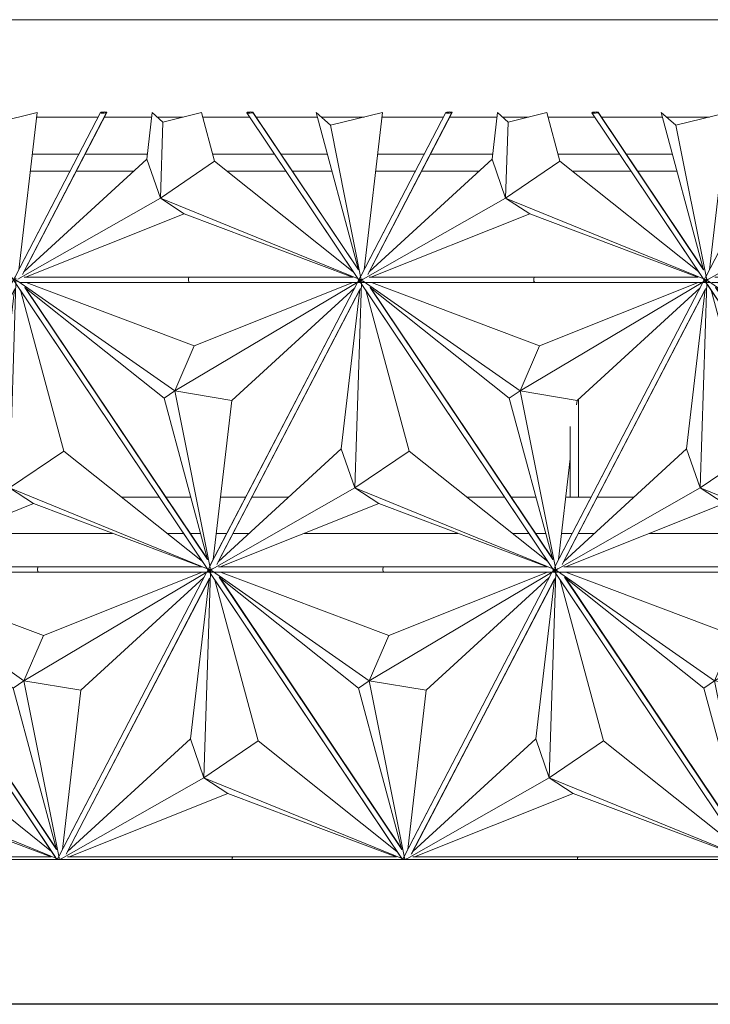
# Model space of a CAD drawing. Header units: inches. Extents: x 424 to 2043, y -237 to 445.
# Tile 280 of 656: x 680.93 to 688.57, y 151.58 to 162.45. Entities that reach past the tile are written whole.
import ezdxf

# ---------------------------------------------------------------- set-up
doc = ezdxf.new("R2010")
doc.units = ezdxf.units.IN
doc.header["$MEASUREMENT"] = 0
for name, color, linetype, lineweight in [('A-FLOR', 192, 'Continuous', 9), ('A-GENM', 13, 'Continuous', 9), ('A-GLAZ-CURT', 52, 'Continuous', 9), ('A-ROOF', 132, 'Continuous', 9), ('A-WALL', 113, 'Continuous', 9)]:
    doc.layers.add(name, color=color, linetype=linetype, lineweight=lineweight)

# ---------------------------------------------------------------- blocks, each defined once
blk = doc.blocks.new('Generic Models 1 - Generic Models 1-135348-West')
at = {"layer": 'A-GENM'}
blk.add_line((-64.375, 1.6), (-6.137, 1.6), dxfattribs=at)
blk = doc.blocks.new('Family2 - Family2-V143-West')
at = {"layer": 'A-GLAZ-CURT'}
for p, q in [((-49.278, 4.824), (-47.113, 1.6)), ((-47.318, 4.83), (-49.144, 4.83)), ((-47.32, 4.829), (-49.127, 4.829)), ((-45.513, 4.829), (-47.32, 4.829)), ((-45.509, 4.83), (-47.318, 4.83)), ((-49.212, 4.783), (-47.479, 3.573)), ((-49.212, 4.783), (-47.479, 3.573)), ((-49.176, 4.77), (-47.318, 4.77)), ((-47.597, 3.491), (-49.135, 4.716)), ((-47.117, 1.71), (-49.135, 4.716)), ((-47.114, 1.71), (-49.134, 4.718)), ((-47.263, 4.072), (-49.121, 4.77)), ((-45.439, 4.783), (-47.479, 3.573)), ((-45.439, 4.783), (-47.479, 3.573)), ((-47.318, 4.77), (-45.462, 4.77)), ((-47.263, 4.072), (-45.51, 4.77)), ((-45.46, 4.769), (-47.082, 1.654)), ((-47.013, 1.657), (-45.426, 4.704)), ((-46.998, 1.687), (-45.433, 4.691)), ((-46.848, 3.468), (-45.489, 4.712)), ((-47.479, 3.573), (-47.263, 4.072)), ((-47.479, 3.573), (-47.263, 4.072)), ((-47.597, 3.491), (-47.479, 3.573)), ((-47.479, 3.573), (-47.597, 3.491)), ((-47.117, 1.71), (-47.597, 3.491)), ((-47.479, 3.573), (-47.087, 1.619)), ((-46.848, 3.468), (-47.479, 3.573)), ((-47.479, 3.573), (-47.087, 1.619)), ((-47.479, 3.573), (-46.848, 3.468)), ((-47.053, 1.71), (-46.848, 3.468))]:
    blk.add_line(p, q, dxfattribs=at)
for start_param, end_param in [(0.222018, 3.141593), (6.243403, 6.505203)]:
    blk.add_ellipse((-47.318, 4.8), major_axis=(0, 0.03), ratio=0.333723, start_param=start_param, end_param=end_param, dxfattribs=at)
for points, knots in [([(-49.259, 4.808), (-49.258, 4.807), (-49.254, 4.805), (-49.248, 4.801), (-49.242, 4.797), (-49.235, 4.793), (-49.228, 4.79), (-49.221, 4.786), (-49.215, 4.783), (-49.211, 4.781), (-49.209, 4.78)], [0.3428238, 0.3428238, 0.3428238, 0.3428238, 0.375, 0.4166667, 0.4583333, 0.5, 0.5416667, 0.5833333, 0.625, 0.6571762, 0.6571762, 0.6571762, 0.6571762]), ([(-45.396, 4.808), (-45.397, 4.807), (-45.401, 4.805), (-45.407, 4.801), (-45.413, 4.797), (-45.42, 4.793), (-45.426, 4.79), (-45.432, 4.786), (-45.437, 4.783), (-45.44, 4.781), (-45.441, 4.78)], [0.3430836, 0.3430836, 0.3430836, 0.3430836, 0.375, 0.4166667, 0.4583333, 0.5, 0.5416667, 0.5833333, 0.625, 0.6569164, 0.6569164, 0.6569164, 0.6569164]), ([(-47.087, 1.618), (-47.087, 1.617), (-47.087, 1.615), (-47.087, 1.612), (-47.087, 1.607), (-47.087, 1.603), (-47.087, 1.6), (-47.087, 1.6)], [-0.6422027, -0.6422027, -0.6422027, -0.6422027, -0.625, -0.6041667, -0.5833333, -0.5416667, -0.537574, -0.537574, -0.537574, -0.537574])]:
    blk.add_open_spline(points, degree=3, knots=knots, dxfattribs=at)
blk = doc.blocks.new('Family2 - Family2-V142-West')
at = {"layer": 'A-GLAZ-CURT'}
for p, q in [((-53.093, 4.824), (-50.928, 1.6)), ((-51.133, 4.83), (-52.96, 4.83)), ((-51.135, 4.829), (-52.942, 4.829)), ((-49.328, 4.829), (-51.135, 4.829)), ((-49.325, 4.83), (-51.133, 4.83)), ((-53.027, 4.783), (-51.294, 3.573)), ((-53.027, 4.783), (-51.294, 3.573)), ((-52.991, 4.77), (-51.133, 4.77)), ((-51.412, 3.491), (-52.951, 4.716)), ((-50.932, 1.71), (-52.951, 4.716)), ((-50.93, 1.71), (-52.949, 4.718)), ((-51.078, 4.072), (-52.936, 4.77)), ((-49.255, 4.783), (-51.294, 3.573)), ((-49.255, 4.783), (-51.294, 3.573)), ((-51.133, 4.77), (-49.278, 4.77)), ((-51.078, 4.072), (-49.325, 4.77)), ((-49.275, 4.769), (-50.898, 1.654)), ((-50.829, 1.657), (-49.241, 4.704)), ((-50.813, 1.687), (-49.249, 4.691)), ((-50.663, 3.468), (-49.305, 4.712)), ((-51.294, 3.573), (-51.078, 4.072)), ((-51.294, 3.573), (-51.078, 4.072)), ((-51.412, 3.491), (-51.294, 3.573)), ((-51.294, 3.573), (-51.412, 3.491)), ((-50.932, 1.71), (-51.412, 3.491)), ((-51.294, 3.573), (-50.903, 1.619)), ((-50.663, 3.468), (-51.294, 3.573)), ((-51.294, 3.573), (-50.903, 1.619)), ((-51.294, 3.573), (-50.663, 3.468)), ((-50.868, 1.71), (-50.663, 3.468))]:
    blk.add_line(p, q, dxfattribs=at)
for start_param, end_param in [(0.222018, 3.141593), (6.243403, 6.505203)]:
    blk.add_ellipse((-51.133, 4.8), major_axis=(0, 0.03), ratio=0.333723, start_param=start_param, end_param=end_param, dxfattribs=at)
for points, knots in [([(-53.074, 4.808), (-53.073, 4.807), (-53.07, 4.805), (-53.064, 4.801), (-53.057, 4.797), (-53.05, 4.793), (-53.043, 4.79), (-53.036, 4.786), (-53.03, 4.783), (-53.026, 4.781), (-53.024, 4.78)], [0.3428238, 0.3428238, 0.3428238, 0.3428238, 0.375, 0.4166667, 0.4583333, 0.5, 0.5416667, 0.5833333, 0.625, 0.6571762, 0.6571762, 0.6571762, 0.6571762]), ([(-49.211, 4.808), (-49.213, 4.807), (-49.216, 4.805), (-49.222, 4.801), (-49.229, 4.797), (-49.235, 4.793), (-49.241, 4.79), (-49.247, 4.786), (-49.252, 4.783), (-49.256, 4.781), (-49.257, 4.78)], [0.3430836, 0.3430836, 0.3430836, 0.3430836, 0.375, 0.4166667, 0.4583333, 0.5, 0.5416667, 0.5833333, 0.625, 0.6569164, 0.6569164, 0.6569164, 0.6569164]), ([(-50.903, 1.618), (-50.903, 1.617), (-50.903, 1.615), (-50.903, 1.612), (-50.902, 1.607), (-50.902, 1.603), (-50.902, 1.6), (-50.902, 1.6)], [-0.6422027, -0.6422027, -0.6422027, -0.6422027, -0.625, -0.6041667, -0.5833333, -0.5416667, -0.537574, -0.537574, -0.537574, -0.537574])]:
    blk.add_open_spline(points, degree=3, knots=knots, dxfattribs=at)
blk = doc.blocks.new('Family2 - Family2-154967-West')
at = {"layer": 'A-GLAZ-CURT'}
for p, q in [((-56.871, 4.837), (-56.905, 4.772)), ((-56.862, 4.854), (-56.87, 4.839)), ((-56.906, 4.769), (-58.536, 1.639)), ((-58.459, 1.657), (-56.872, 4.704)), ((-58.444, 1.687), (-56.879, 4.691)), ((-56.879, 4.691), (-57.085, 2.932)), ((-56.936, 2.501), (-56.863, 4.77)), ((-56.936, 2.501), (-56.863, 4.77)), ((-56.856, 4.746), (-54.76, 1.624)), ((-56.814, 4.684), (-56.336, 2.909)), ((-54.748, 1.71), (-56.766, 4.716)), ((-54.745, 1.71), (-56.765, 4.718)), ((-57.085, 2.932), (-58.444, 1.687)), ((-57.085, 2.932), (-56.936, 2.501)), ((-56.936, 2.501), (-57.085, 2.932)), ((-56.336, 2.909), (-56.936, 2.501)), ((-56.936, 2.501), (-56.336, 2.909)), ((-56.336, 2.909), (-54.803, 1.689)), ((-58.511, 1.605), (-56.936, 2.501)), ((-58.511, 1.605), (-56.936, 2.501)), ((-54.738, 1.605), (-56.936, 2.501)), ((-56.936, 2.501), (-56.67, 2.328)), ((-54.738, 1.605), (-56.936, 2.501)), ((-56.936, 2.501), (-56.67, 2.328)), ((-56.67, 2.328), (-58.424, 1.629)), ((-56.67, 2.328), (-54.81, 1.629)), ((-58.537, 1.637), (-58.557, 1.6)), ((-56.615, 1.63), (-58.442, 1.63)), ((-56.617, 1.629), (-58.424, 1.629)), ((-54.81, 1.629), (-56.617, 1.629)), ((-54.807, 1.63), (-56.615, 1.63))]:
    blk.add_line(p, q, dxfattribs=at)
for start_param, end_param in [(0.222018, 1.571066), (6.243403, 6.505203)]:
    blk.add_ellipse((-56.615, 1.6), major_axis=(0, 0.03), ratio=0.333723, start_param=start_param, end_param=end_param, dxfattribs=at)
for points, knots in [([(-56.863, 4.77), (-56.863, 4.771), (-56.864, 4.773), (-56.864, 4.776), (-56.865, 4.78), (-56.865, 4.786), (-56.866, 4.793), (-56.866, 4.801), (-56.867, 4.807), (-56.867, 4.812), (-56.867, 4.815), (-56.867, 4.817), (-56.867, 4.818)], [-0.6415162, -0.6415162, -0.6415162, -0.6415162, -0.625, -0.6041667, -0.5833333, -0.5416667, -0.5, -0.4583333, -0.4166667, -0.3958333, -0.375, -0.3577973, -0.3577973, -0.3577973, -0.3577973]), ([(-58.522, 1.6), (-58.521, 1.6), (-58.518, 1.602), (-58.514, 1.605), (-58.51, 1.607), (-58.508, 1.608)], [0.5705846, 0.5705846, 0.5705846, 0.5705846, 0.58333333, 0.625, 0.65691645, 0.65691645, 0.65691645, 0.65691645]), ([(-54.728, 1.6), (-54.729, 1.6), (-54.732, 1.602), (-54.736, 1.605), (-54.74, 1.607), (-54.741, 1.608)], [0.5705846, 0.5705846, 0.5705846, 0.5705846, 0.58333333, 0.625, 0.65717622, 0.65717622, 0.65717622, 0.65717622])]:
    blk.add_open_spline(points, degree=3, knots=knots, dxfattribs=at)
blk = doc.blocks.new('Family2 - Family2-V152-West')
at = {"layer": 'A-GLAZ-CURT'}
for p, q in [((-45.425, 4.837), (-45.458, 4.772)), ((-45.416, 4.854), (-45.423, 4.84)), ((-45.46, 4.769), (-47.09, 1.639)), ((-47.013, 1.657), (-45.426, 4.704)), ((-46.998, 1.687), (-45.433, 4.691)), ((-45.433, 4.691), (-45.638, 2.932)), ((-45.489, 2.501), (-45.417, 4.77)), ((-45.489, 2.501), (-45.417, 4.77)), ((-45.41, 4.746), (-43.314, 1.624)), ((-45.368, 4.684), (-44.89, 2.909)), ((-43.301, 1.71), (-45.32, 4.716)), ((-43.299, 1.71), (-45.318, 4.718)), ((-45.638, 2.932), (-46.998, 1.687)), ((-45.638, 2.932), (-45.489, 2.501)), ((-45.489, 2.501), (-45.638, 2.932)), ((-44.89, 2.909), (-45.489, 2.501)), ((-45.489, 2.501), (-44.89, 2.909)), ((-44.89, 2.909), (-43.357, 1.689)), ((-47.065, 1.605), (-45.489, 2.501)), ((-47.065, 1.605), (-45.489, 2.501)), ((-43.292, 1.605), (-45.489, 2.501)), ((-45.489, 2.501), (-45.224, 2.328)), ((-43.292, 1.605), (-45.489, 2.501)), ((-45.489, 2.501), (-45.224, 2.328)), ((-45.224, 2.328), (-46.978, 1.629)), ((-45.224, 2.328), (-43.364, 1.629)), ((-47.091, 1.637), (-47.11, 1.6)), ((-45.169, 1.63), (-46.995, 1.63)), ((-45.171, 1.629), (-46.978, 1.629)), ((-43.364, 1.629), (-45.171, 1.629)), ((-43.361, 1.63), (-45.169, 1.63))]:
    blk.add_line(p, q, dxfattribs=at)
for start_param, end_param in [(0.222018, 1.571066), (6.243403, 6.505203)]:
    blk.add_ellipse((-45.169, 1.6), major_axis=(0, 0.03), ratio=0.333723, start_param=start_param, end_param=end_param, dxfattribs=at)
for points, knots in [([(-45.417, 4.77), (-45.417, 4.771), (-45.417, 4.773), (-45.418, 4.776), (-45.418, 4.78), (-45.419, 4.786), (-45.42, 4.793), (-45.42, 4.801), (-45.42, 4.807), (-45.42, 4.812), (-45.42, 4.815), (-45.42, 4.817), (-45.42, 4.818)], [-0.6415162, -0.6415162, -0.6415162, -0.6415162, -0.625, -0.6041667, -0.5833333, -0.5416667, -0.5, -0.4583333, -0.4166667, -0.3958333, -0.375, -0.3577973, -0.3577973, -0.3577973, -0.3577973]), ([(-47.075, 1.6), (-47.075, 1.6), (-47.072, 1.602), (-47.067, 1.605), (-47.064, 1.607), (-47.062, 1.608)], [0.5705846, 0.5705846, 0.5705846, 0.5705846, 0.58333333, 0.625, 0.65691645, 0.65691645, 0.65691645, 0.65691645]), ([(-43.282, 1.6), (-43.283, 1.6), (-43.286, 1.602), (-43.29, 1.605), (-43.293, 1.607), (-43.295, 1.608)], [0.5705846, 0.5705846, 0.5705846, 0.5705846, 0.58333333, 0.625, 0.65717622, 0.65717622, 0.65717622, 0.65717622])]:
    blk.add_open_spline(points, degree=3, knots=knots, dxfattribs=at)
blk = doc.blocks.new('Family2 - Family2-V140-West')
at = {"layer": 'A-GLAZ-CURT'}
for p, q in [((-62.873, 8.024), (-60.672, 4.746)), ((-62.807, 7.983), (-61.074, 6.773)), ((-62.807, 7.983), (-61.074, 6.773)), ((-62.771, 7.97), (-60.913, 7.97)), ((-60.913, 8.03), (-62.739, 8.03)), ((-60.915, 8.029), (-62.722, 8.029)), ((-60.858, 7.272), (-62.716, 7.97)), ((-59.034, 7.983), (-61.074, 6.773)), ((-59.034, 7.983), (-61.074, 6.773)), ((-59.108, 8.029), (-60.915, 8.029)), ((-59.104, 8.03), (-60.913, 8.03)), ((-60.913, 7.97), (-59.057, 7.97)), ((-60.858, 7.272), (-59.105, 7.97)), ((-59.054, 7.97), (-60.677, 4.854)), ((-61.192, 6.691), (-62.73, 7.916)), ((-60.712, 4.91), (-62.73, 7.916)), ((-60.71, 4.91), (-62.729, 7.918)), ((-60.608, 4.857), (-59.021, 7.904)), ((-60.593, 4.887), (-59.028, 7.891)), ((-60.443, 6.668), (-59.084, 7.912)), ((-61.074, 6.773), (-60.858, 7.272)), ((-61.074, 6.773), (-60.858, 7.272)), ((-61.192, 6.691), (-61.074, 6.773)), ((-61.074, 6.773), (-61.192, 6.691)), ((-61.074, 6.773), (-60.682, 4.819)), ((-60.443, 6.668), (-61.074, 6.773)), ((-61.074, 6.773), (-60.682, 4.819)), ((-61.074, 6.773), (-60.443, 6.668)), ((-60.712, 4.91), (-61.192, 6.691)), ((-60.648, 4.91), (-60.443, 6.668))]:
    blk.add_line(p, q, dxfattribs=at)
for start_param, end_param in [(0.222018, 3.141593), (6.243403, 6.505203)]:
    blk.add_ellipse((-60.913, 8), major_axis=(0, 0.03), ratio=0.333723, start_param=start_param, end_param=end_param, dxfattribs=at)
for points, knots in [([(-62.854, 8.008), (-62.853, 8.007), (-62.849, 8.005), (-62.844, 8.001), (-62.837, 7.997), (-62.83, 7.993), (-62.823, 7.99), (-62.816, 7.986), (-62.81, 7.983), (-62.806, 7.981), (-62.804, 7.98)], [0.3428238, 0.3428238, 0.3428238, 0.3428238, 0.375, 0.4166667, 0.4583333, 0.5, 0.5416667, 0.5833333, 0.625, 0.6571762, 0.6571762, 0.6571762, 0.6571762]), ([(-58.991, 8.008), (-58.992, 8.007), (-58.996, 8.005), (-59.002, 8.001), (-59.008, 7.997), (-59.015, 7.993), (-59.021, 7.99), (-59.027, 7.986), (-59.032, 7.983), (-59.035, 7.981), (-59.036, 7.98)], [0.3430836, 0.3430836, 0.3430836, 0.3430836, 0.375, 0.4166667, 0.4583333, 0.5, 0.5416667, 0.5833333, 0.625, 0.6569164, 0.6569164, 0.6569164, 0.6569164]), ([(-60.682, 4.818), (-60.682, 4.817), (-60.682, 4.815), (-60.682, 4.812), (-60.682, 4.807), (-60.682, 4.801), (-60.681, 4.793), (-60.681, 4.786), (-60.68, 4.78), (-60.679, 4.776), (-60.679, 4.773), (-60.679, 4.771), (-60.679, 4.77)], [-0.6422027, -0.6422027, -0.6422027, -0.6422027, -0.625, -0.6041667, -0.5833333, -0.5416667, -0.5, -0.4583333, -0.4166667, -0.3958333, -0.375, -0.3584838, -0.3584838, -0.3584838, -0.3584838])]:
    blk.add_open_spline(points, degree=3, knots=knots, dxfattribs=at)
blk = doc.blocks.new('Family2 - Family2-V176-West')
at = {"layer": 'A-GLAZ-CURT'}
for p, q in [((-43.796, 8.024), (-41.594, 4.746)), ((-43.73, 7.983), (-41.997, 6.773)), ((-43.73, 7.983), (-41.997, 6.773)), ((-43.694, 7.97), (-41.836, 7.97)), ((-41.836, 8.03), (-43.662, 8.03)), ((-41.838, 8.029), (-43.645, 8.029)), ((-41.781, 7.272), (-43.639, 7.97)), ((-39.957, 7.983), (-41.997, 6.773)), ((-39.957, 7.983), (-41.997, 6.773)), ((-40.031, 8.029), (-41.838, 8.029)), ((-40.027, 8.03), (-41.836, 8.03)), ((-41.836, 7.97), (-39.98, 7.97)), ((-41.781, 7.272), (-40.028, 7.97)), ((-39.977, 7.97), (-41.6, 4.854)), ((-42.115, 6.691), (-43.653, 7.916)), ((-41.635, 4.91), (-43.653, 7.916)), ((-41.632, 4.91), (-43.652, 7.918)), ((-41.531, 4.857), (-39.944, 7.904)), ((-41.516, 4.887), (-39.951, 7.891)), ((-41.366, 6.668), (-40.007, 7.912)), ((-41.997, 6.773), (-41.781, 7.272)), ((-41.997, 6.773), (-41.781, 7.272)), ((-42.115, 6.691), (-41.997, 6.773)), ((-41.997, 6.773), (-42.115, 6.691)), ((-41.997, 6.773), (-41.605, 4.819)), ((-41.366, 6.668), (-41.997, 6.773)), ((-41.997, 6.773), (-41.605, 4.819)), ((-41.997, 6.773), (-41.366, 6.668)), ((-41.635, 4.91), (-42.115, 6.691)), ((-41.372, 6.619), (-41.366, 6.668)), ((-41.571, 4.91), (-41.441, 6.024))]:
    blk.add_line(p, q, dxfattribs=at)
for start_param, end_param in [(0.222018, 3.141593), (6.243403, 6.505203)]:
    blk.add_ellipse((-41.836, 8), major_axis=(0, 0.03), ratio=0.333723, start_param=start_param, end_param=end_param, dxfattribs=at)
for points, knots in [([(-43.777, 8.008), (-43.775, 8.007), (-43.772, 8.005), (-43.766, 8.001), (-43.76, 7.997), (-43.753, 7.993), (-43.746, 7.99), (-43.739, 7.986), (-43.733, 7.983), (-43.729, 7.981), (-43.728, 7.981)], [0.3428238, 0.3428238, 0.3428238, 0.3428238, 0.375, 0.4166667, 0.4583333, 0.5, 0.5416667, 0.5833333, 0.625, 0.6521924, 0.6521924, 0.6521924, 0.6521924]), ([(-39.913, 8.008), (-39.915, 8.007), (-39.919, 8.005), (-39.925, 8.001), (-39.931, 7.997), (-39.938, 7.993), (-39.944, 7.99), (-39.95, 7.986), (-39.955, 7.983), (-39.958, 7.981), (-39.959, 7.98)], [0.3430836, 0.3430836, 0.3430836, 0.3430836, 0.375, 0.4166667, 0.4583333, 0.5, 0.5416667, 0.5833333, 0.625, 0.6569164, 0.6569164, 0.6569164, 0.6569164]), ([(-41.605, 4.818), (-41.605, 4.817), (-41.605, 4.815), (-41.605, 4.812), (-41.605, 4.807), (-41.605, 4.801), (-41.604, 4.793), (-41.604, 4.786), (-41.603, 4.78), (-41.602, 4.776), (-41.602, 4.773), (-41.602, 4.771), (-41.601, 4.77)], [-0.6422027, -0.6422027, -0.6422027, -0.6422027, -0.625, -0.6041667, -0.5833333, -0.5416667, -0.5, -0.4583333, -0.4166667, -0.3958333, -0.375, -0.3584838, -0.3584838, -0.3584838, -0.3584838])]:
    blk.add_open_spline(points, degree=3, knots=knots, dxfattribs=at)
blk = doc.blocks.new('Family2 - Family2-V182-West')
at = {"layer": 'A-GLAZ-CURT'}
for p, q in [((-47.565, 8.054), (-47.572, 8.04)), ((-47.608, 7.97), (-49.239, 4.839)), ((-47.638, 5.701), (-47.566, 7.969)), ((-47.638, 5.701), (-47.566, 7.969)), ((-47.573, 8.037), (-47.607, 7.972)), ((-47.559, 7.946), (-45.462, 4.824)), ((-49.162, 4.857), (-47.575, 7.904)), ((-49.147, 4.887), (-47.582, 7.891)), ((-47.582, 7.891), (-47.787, 6.132)), ((-47.517, 7.884), (-47.038, 6.109)), ((-45.45, 4.91), (-47.469, 7.916)), ((-45.448, 4.91), (-47.467, 7.918)), ((-47.787, 6.132), (-49.147, 4.887)), ((-47.787, 6.132), (-47.638, 5.701)), ((-47.638, 5.701), (-47.787, 6.132)), ((-47.038, 6.109), (-47.638, 5.701)), ((-47.638, 5.701), (-47.038, 6.109)), ((-47.038, 6.109), (-45.505, 4.889)), ((-49.213, 4.805), (-47.638, 5.701)), ((-49.213, 4.805), (-47.638, 5.701)), ((-45.441, 4.805), (-47.638, 5.701)), ((-47.638, 5.701), (-47.372, 5.528)), ((-45.441, 4.805), (-47.638, 5.701)), ((-47.638, 5.701), (-47.372, 5.528)), ((-47.372, 5.528), (-49.127, 4.829)), ((-47.372, 5.528), (-45.513, 4.829)), ((-49.24, 4.837), (-49.274, 4.772)), ((-47.318, 4.83), (-49.144, 4.83)), ((-47.32, 4.829), (-49.127, 4.829)), ((-45.513, 4.829), (-47.32, 4.829)), ((-45.509, 4.83), (-47.318, 4.83)), ((-49.275, 4.77), (-49.193, 4.77)), ((-49.19, 4.77), (-47.318, 4.77)), ((-47.318, 4.77), (-45.462, 4.77)), ((-45.46, 4.77), (-45.378, 4.77)), ((-45.375, 4.77), (-45.36, 4.77))]:
    blk.add_line(p, q, dxfattribs=at)
for start_param, end_param in [(0.222018, 3.141593), (6.243403, 6.505203)]:
    blk.add_ellipse((-47.318, 4.8), major_axis=(0, 0.03), ratio=0.333723, start_param=start_param, end_param=end_param, dxfattribs=at)
for points, knots in [([(-47.566, 7.97), (-47.566, 7.971), (-47.566, 7.973), (-47.567, 7.976), (-47.567, 7.98), (-47.568, 7.986), (-47.568, 7.993), (-47.569, 8.001), (-47.569, 8.007), (-47.569, 8.012), (-47.569, 8.015), (-47.569, 8.017), (-47.569, 8.018)], [-0.6415162, -0.6415162, -0.6415162, -0.6415162, -0.625, -0.6041667, -0.5833333, -0.5416667, -0.5, -0.4583333, -0.4166667, -0.3958333, -0.375, -0.3577973, -0.3577973, -0.3577973, -0.3577973]), ([(-49.257, 4.78), (-49.256, 4.781), (-49.252, 4.783), (-49.247, 4.786), (-49.241, 4.79), (-49.235, 4.793), (-49.229, 4.797), (-49.222, 4.801), (-49.216, 4.805), (-49.213, 4.807), (-49.211, 4.808)], [0.3430836, 0.3430836, 0.3430836, 0.3430836, 0.375, 0.4166667, 0.4583333, 0.5, 0.5416667, 0.5833333, 0.625, 0.6569164, 0.6569164, 0.6569164, 0.6569164]), ([(-45.393, 4.78), (-45.395, 4.781), (-45.399, 4.783), (-45.406, 4.786), (-45.413, 4.79), (-45.42, 4.793), (-45.426, 4.797), (-45.433, 4.801), (-45.439, 4.805), (-45.442, 4.807), (-45.444, 4.808)], [0.3428238, 0.3428238, 0.3428238, 0.3428238, 0.375, 0.4166667, 0.4583333, 0.5, 0.5416667, 0.5833333, 0.625, 0.6571762, 0.6571762, 0.6571762, 0.6571762])]:
    blk.add_open_spline(points, degree=3, knots=knots, dxfattribs=at)
blk = doc.blocks.new('Family2 - Family2-V183-West')
at = {"layer": 'A-GLAZ-CURT'}
for p, q in [((-43.749, 8.054), (-43.757, 8.039)), ((-43.793, 7.97), (-45.423, 4.84)), ((-43.823, 5.701), (-43.75, 7.969)), ((-43.823, 5.701), (-43.75, 7.969)), ((-43.758, 8.037), (-43.792, 7.972)), ((-43.743, 7.946), (-41.647, 4.824)), ((-45.347, 4.857), (-43.759, 7.904)), ((-45.331, 4.887), (-43.767, 7.891)), ((-43.767, 7.891), (-43.972, 6.132)), ((-43.701, 7.884), (-43.223, 6.109)), ((-41.635, 4.91), (-43.653, 7.916)), ((-41.632, 4.91), (-43.652, 7.918)), ((-43.972, 6.132), (-45.331, 4.887)), ((-43.972, 6.132), (-43.823, 5.701)), ((-43.823, 5.701), (-43.972, 6.132)), ((-43.223, 6.109), (-43.823, 5.701)), ((-43.823, 5.701), (-43.223, 6.109)), ((-43.223, 6.109), (-41.69, 4.889)), ((-45.397, 4.805), (-43.823, 5.701)), ((-45.397, 4.805), (-43.823, 5.701)), ((-41.625, 4.805), (-43.823, 5.701)), ((-43.823, 5.701), (-43.557, 5.528)), ((-41.625, 4.805), (-43.823, 5.701)), ((-43.823, 5.701), (-43.557, 5.528)), ((-43.557, 5.528), (-45.311, 4.829)), ((-43.557, 5.528), (-41.697, 4.829)), ((-45.425, 4.837), (-45.458, 4.772)), ((-43.502, 4.83), (-45.329, 4.83)), ((-43.504, 4.829), (-45.311, 4.829)), ((-41.697, 4.829), (-43.504, 4.829)), ((-41.694, 4.83), (-43.502, 4.83)), ((-45.459, 4.77), (-45.378, 4.77)), ((-45.375, 4.77), (-43.502, 4.77)), ((-43.502, 4.77), (-41.647, 4.77)), ((-41.644, 4.77), (-41.562, 4.77)), ((-41.56, 4.77), (-41.545, 4.77))]:
    blk.add_line(p, q, dxfattribs=at)
for start_param, end_param in [(0.222018, 3.141593), (6.243403, 6.505203)]:
    blk.add_ellipse((-43.502, 4.8), major_axis=(0, 0.03), ratio=0.333723, start_param=start_param, end_param=end_param, dxfattribs=at)
for points, knots in [([(-43.75, 7.97), (-43.75, 7.971), (-43.751, 7.973), (-43.751, 7.976), (-43.752, 7.98), (-43.752, 7.986), (-43.753, 7.993), (-43.753, 8.001), (-43.754, 8.007), (-43.754, 8.012), (-43.754, 8.015), (-43.754, 8.017), (-43.754, 8.018)], [-0.6415162, -0.6415162, -0.6415162, -0.6415162, -0.625, -0.6041667, -0.5833333, -0.5416667, -0.5, -0.4583333, -0.4166667, -0.3958333, -0.375, -0.3577973, -0.3577973, -0.3577973, -0.3577973]), ([(-45.441, 4.78), (-45.44, 4.781), (-45.437, 4.783), (-45.432, 4.786), (-45.426, 4.79), (-45.42, 4.793), (-45.413, 4.797), (-45.407, 4.801), (-45.401, 4.805), (-45.397, 4.807), (-45.396, 4.808)], [0.3430836, 0.3430836, 0.3430836, 0.3430836, 0.375, 0.4166667, 0.4583333, 0.5, 0.5416667, 0.5833333, 0.625, 0.6569164, 0.6569164, 0.6569164, 0.6569164]), ([(-41.578, 4.78), (-41.58, 4.781), (-41.584, 4.783), (-41.59, 4.786), (-41.597, 4.79), (-41.604, 4.793), (-41.611, 4.797), (-41.618, 4.801), (-41.623, 4.805), (-41.627, 4.807), (-41.628, 4.808)], [0.3428238, 0.3428238, 0.3428238, 0.3428238, 0.375, 0.4166667, 0.4583333, 0.5, 0.5416667, 0.5833333, 0.625, 0.6571762, 0.6571762, 0.6571762, 0.6571762])]:
    blk.add_open_spline(points, degree=3, knots=knots, dxfattribs=at)
blk = doc.blocks.new('Family2 - Family2-V163-West')
at = {"layer": 'A-GLAZ-CURT'}
for p, q in [((-17.041, 8.054), (-17.049, 8.039)), ((-17.085, 7.97), (-18.715, 4.839)), ((-17.115, 5.701), (-17.042, 7.969)), ((-17.115, 5.701), (-17.042, 7.969)), ((-17.05, 8.037), (-17.084, 7.972)), ((-17.035, 7.946), (-14.939, 4.824)), ((-18.639, 4.857), (-17.051, 7.904)), ((-18.623, 4.887), (-17.059, 7.891)), ((-17.059, 7.891), (-17.264, 6.132)), ((-16.993, 7.884), (-16.515, 6.109)), ((-14.927, 4.91), (-16.945, 7.916)), ((-14.924, 4.91), (-16.944, 7.918)), ((-17.264, 6.132), (-18.623, 4.887)), ((-17.264, 6.132), (-17.115, 5.701)), ((-17.115, 5.701), (-17.264, 6.132)), ((-16.515, 6.109), (-17.115, 5.701)), ((-17.115, 5.701), (-16.515, 6.109)), ((-16.515, 6.109), (-14.982, 4.889)), ((-18.689, 4.805), (-17.115, 5.701)), ((-18.689, 4.805), (-17.115, 5.701)), ((-14.918, 4.805), (-17.115, 5.701)), ((-17.115, 5.701), (-16.849, 5.528)), ((-14.918, 4.805), (-17.115, 5.701)), ((-17.115, 5.701), (-16.849, 5.528)), ((-16.849, 5.528), (-18.603, 4.829)), ((-16.849, 5.528), (-14.989, 4.829)), ((-18.716, 4.837), (-18.75, 4.772)), ((-16.794, 4.83), (-18.621, 4.83)), ((-16.796, 4.829), (-18.603, 4.829)), ((-14.989, 4.829), (-16.796, 4.829)), ((-14.986, 4.83), (-16.794, 4.83)), ((-18.751, 4.77), (-18.67, 4.77)), ((-18.667, 4.77), (-16.794, 4.77)), ((-16.794, 4.77), (-14.939, 4.77)), ((-14.937, 4.77), (-14.854, 4.77)), ((-14.852, 4.77), (-14.837, 4.77))]:
    blk.add_line(p, q, dxfattribs=at)
for start_param, end_param in [(0.222018, 3.141593), (6.243403, 6.505203)]:
    blk.add_ellipse((-16.794, 4.8), major_axis=(0, 0.03), ratio=0.333723, start_param=start_param, end_param=end_param, dxfattribs=at)
for points, knots in [([(-17.042, 7.97), (-17.042, 7.971), (-17.043, 7.973), (-17.043, 7.976), (-17.044, 7.98), (-17.044, 7.986), (-17.045, 7.993), (-17.046, 8.001), (-17.046, 8.007), (-17.046, 8.012), (-17.046, 8.015), (-17.046, 8.017), (-17.046, 8.018)], [-0.6415162, -0.6415162, -0.6415162, -0.6415162, -0.625, -0.6041667, -0.5833333, -0.5416667, -0.5, -0.4583333, -0.4166667, -0.3958333, -0.375, -0.3577973, -0.3577973, -0.3577973, -0.3577973]), ([(-18.733, 4.78), (-18.732, 4.781), (-18.729, 4.783), (-18.724, 4.786), (-18.718, 4.79), (-18.712, 4.793), (-18.705, 4.797), (-18.699, 4.801), (-18.693, 4.805), (-18.689, 4.807), (-18.688, 4.808)], [0.3430836, 0.3430836, 0.3430836, 0.3430836, 0.375, 0.4166667, 0.4583333, 0.5, 0.5416667, 0.5833333, 0.625, 0.6569164, 0.6569164, 0.6569164, 0.6569164]), ([(-14.87, 4.78), (-14.872, 4.781), (-14.876, 4.783), (-14.882, 4.786), (-14.889, 4.79), (-14.896, 4.793), (-14.903, 4.797), (-14.91, 4.801), (-14.915, 4.805), (-14.919, 4.807), (-14.92, 4.808)], [0.3428238, 0.3428238, 0.3428238, 0.3428238, 0.375, 0.4166667, 0.4583333, 0.5, 0.5416667, 0.5833333, 0.625, 0.6571762, 0.6571762, 0.6571762, 0.6571762])]:
    blk.add_open_spline(points, degree=3, knots=knots, dxfattribs=at)

msp = doc.modelspace()

# ---------------------------------------------------------------- linework, layer by layer
msp.add_line((767.691, 151.577), (653.037, 151.577))
at = {"layer": 'A-FLOR'}
for p, q in [((681.493, 160.777), (681.052, 160.777)), ((682.195, 160.777), (681.56, 160.777)), ((683.875, 160.777), (683.226, 160.777)), ((684.382, 160.777), (683.944, 160.777)), ((685.308, 160.777), (684.868, 160.777)), ((686.011, 160.777), (685.375, 160.777)), ((687.69, 160.777), (687.041, 160.777)), ((688.198, 160.777), (687.76, 160.777)), ((682.062, 157.177), (682.477, 157.177)), ((682.549, 157.177), (682.824, 157.177)), ((683.154, 157.177), (683.433, 157.177)), ((683.501, 157.177), (683.907, 157.177)), ((685.877, 157.177), (686.293, 157.177)), ((686.364, 157.177), (686.639, 157.177)), ((686.97, 157.177), (687.019, 157.177)), ((687.238, 157.177), (687.249, 157.177)), ((687.316, 157.177), (687.723, 157.177)), ((681.961, 156.777), (680.264, 156.777)), ((682.746, 156.777), (682.564, 156.777)), ((682.931, 156.777), (682.816, 156.777)), ((683.225, 156.777), (683.108, 156.777)), ((683.471, 156.777), (683.292, 156.777)), ((685.776, 156.777), (684.079, 156.777)), ((686.561, 156.777), (686.379, 156.777)), ((686.747, 156.777), (686.631, 156.777)), ((687.04, 156.777), (686.923, 156.777)), ((687.286, 156.777), (687.107, 156.777)), ((689.591, 156.777), (687.894, 156.777))]:
    msp.add_line(p, q, dxfattribs=at)
at = {"layer": 'A-GLAZ-CURT'}
for p, q in [((681.127, 161.423), (680.553, 161.282)), ((681.828, 161.422), (680.888, 159.617)), ((681.828, 161.422), (680.895, 159.631)), ((680.925, 159.687), (681.127, 161.423)), ((680.965, 159.634), (681.897, 161.424)), ((680.965, 159.634), (681.897, 161.424)), ((680.98, 159.664), (681.896, 161.423)), ((680.98, 159.664), (681.896, 161.423)), ((682.399, 161.423), (682.34, 160.909)), ((682.515, 161.318), (682.399, 161.423)), ((682.515, 161.318), (682.944, 161.423)), ((682.944, 161.423), (683.088, 160.886)), ((683.443, 161.42), (684.717, 159.523)), ((683.443, 161.42), (684.664, 159.601)), ((684.677, 159.687), (683.511, 161.423)), ((684.677, 159.687), (683.511, 161.423)), ((684.679, 159.687), (683.512, 161.426)), ((684.679, 159.687), (683.512, 161.426)), ((684.677, 159.687), (684.209, 161.423)), ((684.209, 161.423), (684.368, 161.282)), ((684.943, 161.423), (684.368, 161.282)), ((685.644, 161.422), (684.704, 159.617)), ((685.644, 161.422), (684.711, 159.631)), ((684.74, 159.687), (684.943, 161.423)), ((684.78, 159.634), (685.713, 161.424)), ((684.78, 159.634), (685.713, 161.424)), ((684.795, 159.664), (685.711, 161.423)), ((684.795, 159.664), (685.711, 161.423)), ((686.215, 161.423), (686.155, 160.909)), ((686.331, 161.318), (686.215, 161.423)), ((686.331, 161.318), (686.759, 161.423)), ((686.759, 161.423), (686.904, 160.886)), ((687.258, 161.42), (688.532, 159.523)), ((687.258, 161.42), (688.48, 159.601)), ((688.492, 159.687), (687.326, 161.423)), ((688.492, 159.687), (687.326, 161.423)), ((688.494, 159.687), (687.327, 161.426)), ((688.494, 159.687), (687.327, 161.426)), ((688.492, 159.687), (688.024, 161.423)), ((688.024, 161.423), (688.184, 161.282)), ((688.758, 161.423), (688.184, 161.282)), ((689.459, 161.422), (688.519, 159.617)), ((689.459, 161.422), (688.526, 159.631)), ((688.556, 159.687), (688.758, 161.423)), ((682.489, 160.478), (682.515, 161.318)), ((682.489, 160.478), (682.515, 161.318)), ((684.368, 161.282), (684.706, 159.596)), ((684.368, 161.282), (684.706, 159.596)), ((686.304, 160.478), (686.331, 161.318)), ((686.304, 160.478), (686.331, 161.318)), ((688.184, 161.282), (688.522, 159.596)), ((688.184, 161.282), (688.522, 159.596)), ((682.34, 160.909), (680.98, 159.664)), ((682.489, 160.478), (682.34, 160.909)), ((682.34, 160.909), (682.489, 160.478)), ((686.155, 160.909), (684.795, 159.664)), ((686.304, 160.478), (686.155, 160.909)), ((686.155, 160.909), (686.304, 160.478)), ((682.489, 160.478), (683.088, 160.886)), ((683.088, 160.886), (682.489, 160.478)), ((683.088, 160.886), (684.621, 159.666)), ((686.304, 160.478), (686.904, 160.886)), ((686.904, 160.886), (686.304, 160.478)), ((686.904, 160.886), (688.437, 159.666)), ((680.914, 159.582), (682.489, 160.478)), ((680.914, 159.582), (682.489, 160.478)), ((682.489, 160.478), (682.754, 160.305)), ((682.489, 160.478), (682.754, 160.305)), ((684.686, 159.582), (682.489, 160.478)), ((684.686, 159.582), (682.489, 160.478)), ((684.729, 159.582), (686.304, 160.478)), ((684.729, 159.582), (686.304, 160.478)), ((686.304, 160.478), (686.57, 160.305)), ((686.304, 160.478), (686.57, 160.305)), ((688.501, 159.582), (686.304, 160.478)), ((688.501, 159.582), (686.304, 160.478)), ((688.545, 159.582), (690.119, 160.478)), ((688.545, 159.582), (690.119, 160.478)), ((682.754, 160.305), (681, 159.606)), ((682.754, 160.305), (684.614, 159.606)), ((686.57, 160.305), (684.815, 159.606)), ((686.57, 160.305), (688.429, 159.606)), ((682.809, 159.607), (680.983, 159.607)), ((682.807, 159.606), (681, 159.606)), ((684.614, 159.606), (682.807, 159.606)), ((684.617, 159.607), (682.809, 159.607)), ((684.702, 159.614), (684.668, 159.549)), ((686.625, 159.607), (684.798, 159.607)), ((686.622, 159.606), (684.815, 159.606)), ((688.429, 159.606), (686.622, 159.606)), ((688.433, 159.607), (686.625, 159.607)), ((688.518, 159.614), (688.484, 159.549)), ((680.936, 159.547), (680.951, 159.547)), ((680.936, 159.547), (682.809, 159.547)), ((682.809, 159.547), (684.664, 159.547)), ((684.667, 159.547), (684.749, 159.547)), ((684.667, 159.547), (684.749, 159.547)), ((684.752, 159.547), (684.766, 159.547)), ((684.752, 159.547), (686.625, 159.547)), ((686.625, 159.547), (688.48, 159.547)), ((688.482, 159.547), (688.564, 159.547)), ((688.483, 159.547), (688.564, 159.547))]:
    msp.add_line(p, q, dxfattribs=at)
at = {"layer": 'A-GLAZ-CURT', "flags": 128}
for points in [[(681.896, 161.423), (681.893, 161.421), (681.889, 161.42), (681.883, 161.419), (681.876, 161.418), (681.868, 161.417), (681.861, 161.416), (681.853, 161.416), (681.846, 161.416), (681.84, 161.417), (681.834, 161.418), (681.831, 161.419), (681.829, 161.42), (681.828, 161.421), (681.83, 161.423)], [(681.896, 161.423), (681.893, 161.421), (681.889, 161.42), (681.883, 161.419), (681.876, 161.418), (681.868, 161.417), (681.861, 161.416), (681.853, 161.416), (681.846, 161.416), (681.84, 161.417), (681.834, 161.418), (681.831, 161.419), (681.829, 161.42), (681.828, 161.421), (681.83, 161.423)], [(681.83, 161.423), (681.833, 161.424), (681.837, 161.426), (681.843, 161.427), (681.85, 161.428), (681.857, 161.429), (681.865, 161.429), (681.873, 161.43), (681.88, 161.429), (681.886, 161.429), (681.891, 161.428), (681.895, 161.427), (681.897, 161.426), (681.897, 161.424), (681.896, 161.423)], [(681.83, 161.423), (681.833, 161.424), (681.837, 161.426), (681.843, 161.427), (681.85, 161.428), (681.857, 161.429), (681.865, 161.429), (681.873, 161.43), (681.88, 161.429), (681.886, 161.429), (681.891, 161.428), (681.895, 161.427), (681.897, 161.426), (681.897, 161.424), (681.896, 161.423)], [(683.511, 161.423), (683.508, 161.421), (683.503, 161.42), (683.497, 161.419), (683.49, 161.418), (683.483, 161.417), (683.475, 161.416), (683.468, 161.416), (683.46, 161.416), (683.454, 161.417), (683.449, 161.418), (683.445, 161.419), (683.443, 161.42), (683.443, 161.421), (683.444, 161.423)], [(683.511, 161.423), (683.508, 161.421), (683.503, 161.42), (683.497, 161.419), (683.49, 161.418), (683.483, 161.417), (683.475, 161.416), (683.468, 161.416), (683.46, 161.416), (683.454, 161.417), (683.449, 161.418), (683.445, 161.419), (683.443, 161.42), (683.443, 161.421), (683.444, 161.423)], [(683.444, 161.423), (683.447, 161.424), (683.452, 161.426), (683.457, 161.427), (683.464, 161.428), (683.472, 161.429), (683.479, 161.429), (683.487, 161.43), (683.494, 161.429), (683.501, 161.429), (683.506, 161.428), (683.509, 161.427), (683.512, 161.426), (683.512, 161.424), (683.511, 161.423)], [(683.444, 161.423), (683.447, 161.424), (683.452, 161.426), (683.457, 161.427), (683.464, 161.428), (683.472, 161.429), (683.479, 161.429), (683.487, 161.43), (683.494, 161.429), (683.501, 161.429), (683.506, 161.428), (683.509, 161.427), (683.512, 161.426), (683.512, 161.424), (683.511, 161.423)], [(685.711, 161.423), (685.708, 161.421), (685.704, 161.42), (685.698, 161.419), (685.691, 161.418), (685.684, 161.417), (685.676, 161.416), (685.668, 161.416), (685.661, 161.416), (685.655, 161.417), (685.65, 161.418), (685.646, 161.419), (685.644, 161.42), (685.644, 161.421), (685.645, 161.423)], [(685.711, 161.423), (685.708, 161.421), (685.704, 161.42), (685.698, 161.419), (685.691, 161.418), (685.684, 161.417), (685.676, 161.416), (685.668, 161.416), (685.661, 161.416), (685.655, 161.417), (685.65, 161.418), (685.646, 161.419), (685.644, 161.42), (685.644, 161.421), (685.645, 161.423)], [(685.645, 161.423), (685.648, 161.424), (685.653, 161.426), (685.658, 161.427), (685.665, 161.428), (685.673, 161.429), (685.68, 161.429), (685.688, 161.43), (685.695, 161.429), (685.701, 161.429), (685.707, 161.428), (685.71, 161.427), (685.712, 161.426), (685.713, 161.424), (685.711, 161.423)], [(685.645, 161.423), (685.648, 161.424), (685.653, 161.426), (685.658, 161.427), (685.665, 161.428), (685.673, 161.429), (685.68, 161.429), (685.688, 161.43), (685.695, 161.429), (685.701, 161.429), (685.707, 161.428), (685.71, 161.427), (685.712, 161.426), (685.713, 161.424), (685.711, 161.423)], [(687.326, 161.423), (687.323, 161.421), (687.318, 161.42), (687.313, 161.419), (687.306, 161.418), (687.298, 161.417), (687.291, 161.416), (687.283, 161.416), (687.276, 161.416), (687.27, 161.417), (687.264, 161.418), (687.261, 161.419), (687.259, 161.42), (687.258, 161.421), (687.26, 161.423)], [(687.326, 161.423), (687.323, 161.421), (687.318, 161.42), (687.313, 161.419), (687.306, 161.418), (687.298, 161.417), (687.291, 161.416), (687.283, 161.416), (687.276, 161.416), (687.27, 161.417), (687.264, 161.418), (687.261, 161.419), (687.259, 161.42), (687.258, 161.421), (687.26, 161.423)], [(687.26, 161.423), (687.263, 161.424), (687.267, 161.426), (687.273, 161.427), (687.28, 161.428), (687.287, 161.429), (687.295, 161.429), (687.303, 161.43), (687.31, 161.429), (687.316, 161.429), (687.321, 161.428), (687.325, 161.427), (687.327, 161.426), (687.327, 161.424), (687.326, 161.423)], [(687.26, 161.423), (687.263, 161.424), (687.267, 161.426), (687.273, 161.427), (687.28, 161.428), (687.287, 161.429), (687.295, 161.429), (687.303, 161.43), (687.31, 161.429), (687.316, 161.429), (687.321, 161.428), (687.325, 161.427), (687.327, 161.426), (687.327, 161.424), (687.326, 161.423)]]:
    msp.add_lwpolyline(points, dxfattribs=at)
at = {"layer": 'A-GLAZ-CURT'}
for centre, start_param, end_param in [((682.809, 159.577), 0.222018, 3.141593), ((682.809, 159.577), 6.243403, 6.505203), ((686.625, 159.577), 0.222018, 3.141593), ((686.625, 159.577), 6.243403, 6.505203)]:
    msp.add_ellipse(centre, major_axis=(0, 0.03), ratio=0.333723, start_param=start_param, end_param=end_param, dxfattribs=at)
for points, knots in [([(684.706, 159.595), (684.706, 159.594), (684.706, 159.592), (684.706, 159.589), (684.706, 159.584), (684.707, 159.578), (684.707, 159.57), (684.708, 159.563), (684.708, 159.557), (684.709, 159.553), (684.709, 159.55), (684.71, 159.548), (684.71, 159.547)], [-0.6422027, -0.6422027, -0.6422027, -0.6422027, -0.625, -0.6041667, -0.5833333, -0.5416667, -0.5, -0.4583333, -0.4166667, -0.3958333, -0.375, -0.3584838, -0.3584838, -0.3584838, -0.3584838]), ([(688.522, 159.595), (688.522, 159.594), (688.522, 159.592), (688.522, 159.589), (688.522, 159.584), (688.522, 159.578), (688.522, 159.57), (688.523, 159.563), (688.524, 159.557), (688.524, 159.553), (688.525, 159.55), (688.525, 159.548), (688.525, 159.547)], [-0.6422027, -0.6422027, -0.6422027, -0.6422027, -0.625, -0.6041667, -0.5833333, -0.5416667, -0.5, -0.4583333, -0.4166667, -0.3958333, -0.375, -0.3584838, -0.3584838, -0.3584838, -0.3584838]), ([(684.733, 159.558), (684.731, 159.558), (684.727, 159.56), (684.721, 159.563), (684.714, 159.567), (684.707, 159.57), (684.7, 159.574), (684.694, 159.578), (684.688, 159.582), (684.685, 159.584), (684.683, 159.585)], [0.3478076, 0.3478076, 0.3478076, 0.3478076, 0.375, 0.4166667, 0.4583333, 0.5, 0.5416667, 0.5833333, 0.625, 0.6571762, 0.6571762, 0.6571762, 0.6571762]), ([(684.685, 159.557), (684.687, 159.558), (684.69, 159.56), (684.695, 159.563), (684.701, 159.567), (684.707, 159.57), (684.713, 159.574), (684.72, 159.578), (684.726, 159.582), (684.73, 159.584), (684.731, 159.585)], [0.3430836, 0.3430836, 0.3430836, 0.3430836, 0.375, 0.4166667, 0.4583333, 0.5, 0.5416667, 0.5833333, 0.625, 0.6569164, 0.6569164, 0.6569164, 0.6569164]), ([(688.549, 159.557), (688.547, 159.558), (688.543, 159.56), (688.537, 159.563), (688.529, 159.567), (688.522, 159.57), (688.516, 159.574), (688.509, 159.578), (688.503, 159.582), (688.5, 159.584), (688.499, 159.585)], [0.3428238, 0.3428238, 0.3428238, 0.3428238, 0.375, 0.4166667, 0.4583333, 0.5, 0.5416667, 0.5833333, 0.625, 0.6571762, 0.6571762, 0.6571762, 0.6571762]), ([(688.501, 159.557), (688.502, 159.558), (688.505, 159.56), (688.51, 159.563), (688.516, 159.567), (688.522, 159.57), (688.529, 159.574), (688.535, 159.578), (688.541, 159.582), (688.545, 159.584), (688.547, 159.585)], [0.3430836, 0.3430836, 0.3430836, 0.3430836, 0.375, 0.4166667, 0.4583333, 0.5, 0.5416667, 0.5833333, 0.625, 0.6569164, 0.6569164, 0.6569164, 0.6569164])]:
    msp.add_open_spline(points, degree=3, knots=knots, dxfattribs=at)
at = {"layer": 'A-ROOF'}
for p, q in [((681.59, 160.963), (681.074, 160.963)), ((682.346, 160.963), (681.657, 160.963)), ((683.75, 160.963), (683.068, 160.963)), ((684.332, 160.963), (683.819, 160.963)), ((685.405, 160.963), (684.89, 160.963)), ((686.161, 160.963), (685.472, 160.963)), ((687.565, 160.963), (686.884, 160.963)), ((688.148, 160.963), (687.635, 160.963))]:
    msp.add_line(p, q, dxfattribs=at)
at = {"layer": 'A-WALL'}
for p, q in [((674.07, 162.448), (695.024, 162.448)), ((681.803, 161.373), (681.122, 161.373)), ((682.394, 161.373), (681.871, 161.373)), ((682.741, 161.373), (682.454, 161.373)), ((683.475, 161.373), (682.957, 161.373)), ((684.222, 161.373), (683.547, 161.373)), ((684.741, 161.373), (684.265, 161.373)), ((685.619, 161.373), (684.937, 161.373)), ((686.209, 161.373), (685.686, 161.373)), ((686.557, 161.373), (686.27, 161.373)), ((687.29, 161.373), (686.773, 161.373)), ((688.037, 161.373), (687.362, 161.373)), ((688.557, 161.373), (688.08, 161.373)), ((687.111, 158.261), (687.111, 157.177)), ((687.019, 157.177), (687.019, 157.958)), ((687.019, 157.177), (687.238, 157.177))]:
    msp.add_line(p, q, dxfattribs=at)

# ---------------------------------------------------------------- block references
at = {"layer": 'A-GENM'}
msp.add_blockref('Generic Models 1 - Generic Models 1-135348-West', (728.46, 151.577), dxfattribs=at)
at = {"layer": 'A-GLAZ-CURT'}
for name, p in [('Family2 - Family2-V182-West', (728.46, 151.577)), ('Family2 - Family2-V140-West', (743.722, 151.577)), ('Family2 - Family2-V183-West', (728.46, 151.577)), ('Family2 - Family2-V176-West', (728.46, 151.577)), ('Family2 - Family2-V163-West', (705.568, 151.577)), ('Family2 - Family2-V140-West', (751.353, 151.577)), ('Family2 - Family2-154967-West', (736.091, 151.577)), ('Family2 - Family2-V143-West', (728.46, 151.577)), ('Family2 - Family2-V152-West', (728.46, 151.577)), ('Family2 - Family2-V142-West', (736.091, 151.577)), ('Family2 - Family2-154967-West', (743.722, 151.577)), ('Family2 - Family2-V142-West', (739.906, 151.577))]:
    msp.add_blockref(name, p, dxfattribs=at)

doc.saveas('drawing.dxf')
